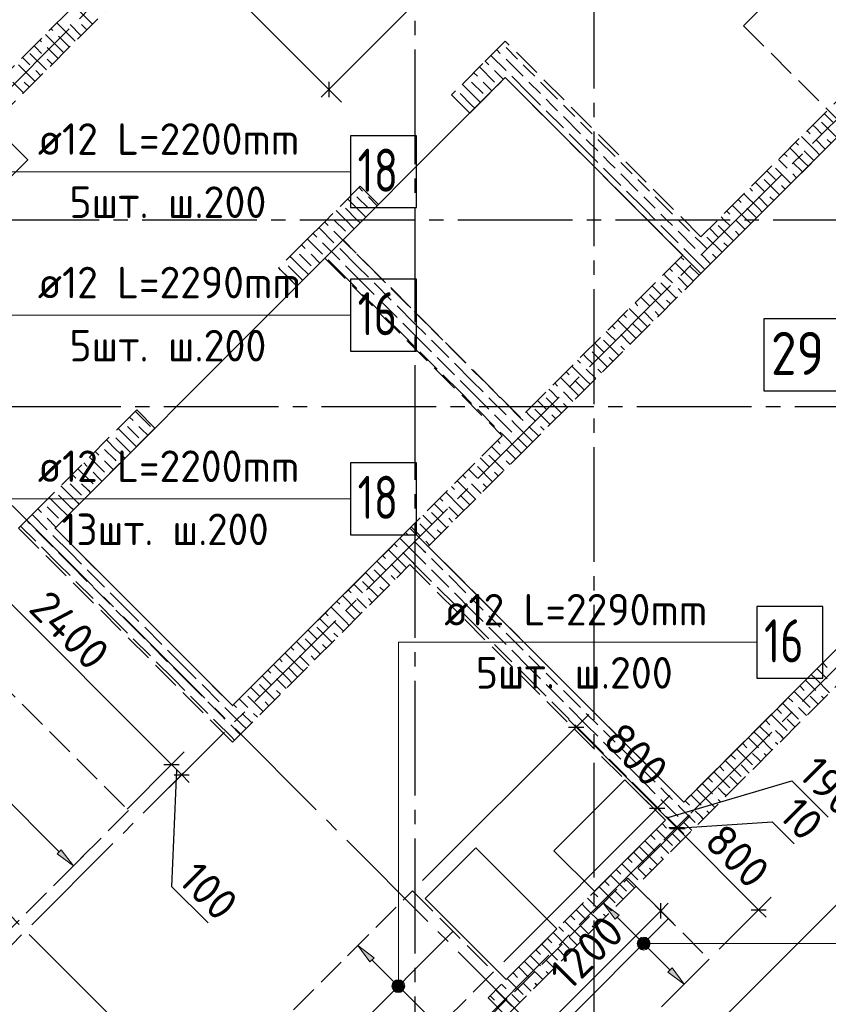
# Model space of a CAD drawing. Header units: millimetres. Extents: x 40580 to 1930067, y -240640 to 81020.
# Tile 259 of 656: x 778219 to 783858, y -219923 to -213061. Entities that reach past the tile are written whole.
import ezdxf

# ---------------------------------------------------------------- set-up
doc = ezdxf.new("R2010")
doc.units = ezdxf.units.MM
for name, pattern in [('______2', [270, 200, -70]), ('______5', [1100, 800, -100, 100, -100]), ('CENTER', [2, 1.25, -0.25, 0.25, -0.25])]:
    doc.linetypes.add(name, pattern=pattern)
for name, color, linetype, lineweight in [('Standard', 7, 'Continuous', 25), ('ДОП Верх по У', 7, 'Continuous', 25), ('ЖБ Перекрытие верхний уровень', 7, 'Continuous', 35), ('ОСИ', 7, 'CENTER', 15), ('Позиционная метка номер позиции', 7, 'Continuous', 13), ('Примечания', 7, 'Continuous', 13)]:
    doc.layers.add(name, color=color, linetype=linetype, lineweight=lineweight)
doc.layers.add('ЖБ Стена верхний уровень', color=7, linetype='______2', true_color=0x656565)
doc.styles.add('ISOCPEUR', font='isocpeur.ttf')

msp = doc.modelspace()

# ---------------------------------------------------------------- hatches: boundary and pattern name
at = {"layer": 'ДОП Верх по У', "linetype": 'Continuous', "lineweight": 13, "transparency": 33554687}
for points in [[(778479.7, -218874), (778592.8, -218958.8), (778508, -218845.7)], [(782533.7, -219490.8), (782560.2, -219464.3), (782543.2, -219473.8)], [(782560.2, -219464.3), (782533.7, -219490.8), (782533.7, -219509.9)], [(782560.2, -219464.3), (782533.7, -219509.9), (782579.3, -219464.3)], [(782579.3, -219464.3), (782533.7, -219509.9), (782543.2, -219526.9)], [(782579.3, -219464.3), (782543.2, -219526.9), (782596.2, -219473.8)], [(782596.2, -219473.8), (782543.2, -219526.9), (782560.2, -219536.4)], [(782596.2, -219473.8), (782560.2, -219536.4), (782605.8, -219490.8)], [(782605.8, -219490.8), (782560.2, -219536.4), (782579.3, -219536.4)], [(782605.8, -219490.8), (782579.3, -219536.4), (782605.8, -219509.9)], [(782605.8, -219509.9), (782579.3, -219536.4), (782596.2, -219526.9)], [(782739.4, -219698.3), (782852.6, -219783.2), (782767.7, -219670)], [(780823.1, -219787.1), (780849.6, -219760.6), (780832.6, -219770.2)], [(780849.6, -219760.6), (780823.1, -219787.1), (780823.1, -219806.2)], [(780849.6, -219760.6), (780823.1, -219806.2), (780868.7, -219760.6)], [(780868.7, -219760.6), (780823.1, -219806.2), (780832.6, -219823.2)], [(780868.7, -219760.6), (780832.6, -219823.2), (780885.7, -219770.2)], [(780885.7, -219770.2), (780832.6, -219823.2), (780849.6, -219832.7)], [(780885.7, -219770.2), (780849.6, -219832.7), (780895.2, -219787.1)], [(780895.2, -219787.1), (780849.6, -219832.7), (780868.7, -219832.7)], [(780895.2, -219787.1), (780868.7, -219832.7), (780895.2, -219806.2)], [(780895.2, -219806.2), (780868.7, -219832.7), (780885.7, -219823.2)]]:
    msp.add_hatch(color=7, dxfattribs=at).paths.add_polyline_path(points)
for points in [[(782371.7, -219330.6), (782286.9, -219217.5), (782400, -219302.4)], [(780661.2, -219627), (780576.3, -219513.8), (780689.5, -219598.7)]]:
    msp.add_hatch(color=7, dxfattribs=at).paths.add_polyline_path(points, flags=16)
at = {"layer": 'Позиционная метка номер позиции', "linetype": 'Continuous', "lineweight": 13, "transparency": 33554687}
for points in [[(782531, -219477.8), (782547.2, -219539), (782547.2, -219461.6)], [(782547.2, -219461.6), (782569.7, -219545.3), (782569.7, -219455.3)], [(782547.2, -219461.6), (782547.2, -219539), (782569.7, -219545.3)], [(782569.7, -219455.3), (782569.7, -219545.3), (782592.2, -219539)], [(782569.7, -219455.3), (782592.2, -219539), (782592.2, -219461.6)], [(782592.2, -219461.6), (782592.2, -219539), (782608.4, -219522.8)], [(782592.2, -219461.6), (782608.4, -219522.8), (782608.4, -219477.8)], [(782531, -219522.8), (782531, -219477.8), (782524.7, -219500.3)], [(782531, -219477.8), (782531, -219522.8), (782547.2, -219539)], [(782608.4, -219477.8), (782608.4, -219522.8), (782614.7, -219500.3)], [(780814.2, -219796.7), (780904.2, -219796.7), (780897.9, -219774.2)], [(780814.2, -219796.7), (780897.9, -219774.2), (780820.5, -219774.2)], [(780820.5, -219819.2), (780904.2, -219796.7), (780814.2, -219796.7)], [(780820.5, -219774.2), (780897.9, -219774.2), (780881.7, -219758)], [(780820.5, -219774.2), (780881.7, -219758), (780836.7, -219758)], [(780820.5, -219819.2), (780897.9, -219819.2), (780904.2, -219796.7)], [(780836.7, -219758), (780881.7, -219758), (780859.2, -219751.7)], [(780836.7, -219835.4), (780897.9, -219819.2), (780820.5, -219819.2)], [(780836.7, -219835.4), (780881.7, -219835.4), (780897.9, -219819.2)], [(780881.7, -219835.4), (780836.7, -219835.4), (780859.2, -219841.7)]]:
    msp.add_hatch(color=7, dxfattribs=at).paths.add_polyline_path(points)

# ---------------------------------------------------------------- linework, layer by layer
at = {"layer": 'Standard', "color": 7, "linetype": 'Continuous', "lineweight": 13, "transparency": 33554687}
for p, q in [((783555.3, -210366.4), (780374.4, -213547.3)), ((780374.4, -213547.3), (780321.4, -213600.3))]:
    msp.add_line(p, q, dxfattribs=at)
at = {"layer": 'Standard', "color": 251, "linetype": 'Continuous', "lineweight": -3, "true_color": 0x656565, "transparency": 33554687}
for p, q in [((780374.4, -213547.3), (779831.2, -213004.1)), ((780374.4, -213547.3), (780462.8, -213635.7)), ((782098.9, -217991.3), (782187.2, -217902.9)), ((782098.9, -217991.3), (781028.6, -219061.5)), ((782098.9, -217991.3), (782010.5, -218079.7)), ((779277.6, -218252.9), (779365.9, -218164.5)), ((779277.6, -218252.9), (778967.4, -218563)), ((779277.6, -218252.9), (779189.2, -218341.3)), ((779348.3, -218323.6), (779436.6, -218235.2)), ((779348.3, -218323.6), (779259.9, -218412)), ((779348.3, -218323.6), (779348.3, -218323.6)), ((782664.5, -218557), (782752.9, -218468.6)), ((782664.5, -218557), (781594.3, -219627.2)), ((782664.5, -218557), (782576.2, -218645.4)), ((782798.9, -218691.3), (782887.3, -218602.9)), ((782806, -218698.4), (782894.4, -218610)), ((782806, -218698.4), (782531.2, -218973.1)), ((782798.9, -218691.3), (782710.5, -218779.7)), ((782806, -218698.4), (782717.6, -218786.8)), ((782798.9, -218691.3), (782798.9, -218691.3)), ((782688.7, -219272.1), (782600.3, -219183.7)), ((783371.7, -219264.1), (783460, -219175.7)), ((782688.7, -219272.1), (782777.1, -219360.4)), ((782688.7, -219272.1), (782688.7, -219272.1)), ((783371.7, -219264.1), (783096.9, -219538.8)), ((783371.7, -219264.1), (783283.3, -219352.5))]:
    msp.add_line(p, q, dxfattribs=at)
at = {"layer": 'Standard', "color": 7, "linetype": 'Continuous', "lineweight": 25, "transparency": 33554687}
for p, q in [((780374.4, -213494.3), (780374.4, -213600.3)), ((782045.8, -217991.3), (782151.9, -217991.3)), ((779224.5, -218252.9), (779330.6, -218252.9)), ((779295.2, -218323.6), (779401.3, -218323.6)), ((782611.5, -218557), (782717.6, -218557)), ((782745.9, -218691.3), (782851.9, -218691.3)), ((782752.9, -218698.4), (782859, -218698.4)), ((782688.7, -219325.1), (782688.7, -219219)), ((783318.6, -219264.1), (783424.7, -219264.1))]:
    msp.add_line(p, q, dxfattribs=at)
at = {"layer": 'Standard', "color": 7, "linetype": 'Continuous', "lineweight": -3, "transparency": 33554687}
for p, q in [((782431.2, -220711.6), (788130.4, -215012.3)), ((777580.5, -216555.8), (779277.6, -218252.9)), ((782098.9, -217991.3), (782045.8, -217938.3)), ((782098.9, -217991.3), (782664.5, -218557)), ((779312.9, -218288.2), (779277.5, -219101.4)), ((779277.6, -218252.9), (779348.3, -218323.6)), ((779348.3, -218323.6), (779401.3, -218376.6)), ((782731.7, -218624.2), (783602.4, -218365)), ((783602.4, -218365), (783856.8, -218619.4)), ((782664.5, -218557), (782798.9, -218691.3)), ((782798.9, -218691.3), (782806, -218698.4)), ((782802.4, -218694.9), (783465.4, -218650.8)), ((782806, -218698.4), (783371.7, -219264.1)), ((783465.4, -218650.8), (783620.3, -218805.7)), ((779277.5, -219101.4), (779531.9, -219355.8)), ((782688.7, -219272.1), (782741.8, -219219)), ((781840.2, -220120.6), (782688.7, -219272.1)), ((783371.7, -219264.1), (783424.7, -219317.1))]:
    msp.add_line(p, q, dxfattribs=at)
at = {"layer": 'ДОП Верх по У', "color": 7, "linetype": 'Continuous', "lineweight": 13, "transparency": 33554687}
for p, q in [((778325, -214120.1), (780411, -214120.1)), ((778325, -215120.1), (780411, -215120.1)), ((778325, -216400.3), (780411, -216400.3)), ((781159.2, -217400.3), (783245.2, -217400.3))]:
    msp.add_line(p, q, dxfattribs=at)
at = {"layer": 'ДОП Верх по У', "color": 251, "linetype": 'Continuous', "lineweight": 13, "true_color": 0x494949, "transparency": 33554687}
for p, q in [((777765.5, -218131.5), (778493.8, -218859.8)), ((778508, -218845.7), (778479.7, -218874)), ((778592.8, -218958.8), (778508, -218845.7)), ((778479.7, -218874), (778592.8, -218958.8)), ((778592.8, -218958.8), (778663.5, -218888.1)), ((778592.8, -218958.8), (778522.1, -219029.5)), ((778592.8, -218958.8), (778592.8, -218958.8)), ((782286.9, -219217.5), (782357.6, -219146.8)), ((782286.9, -219217.5), (782216.2, -219288.2)), ((782286.9, -219217.5), (782400, -219302.4)), ((782371.7, -219330.6), (782286.9, -219217.5)), ((782286.9, -219217.5), (782286.9, -219217.5)), ((782400, -219302.4), (782371.7, -219330.6)), ((782385.9, -219316.5), (782548.5, -219479.1)), ((780576.3, -219513.8), (780647, -219443.1)), ((780576.3, -219513.8), (780505.6, -219584.6)), ((780576.3, -219513.8), (780689.5, -219598.7)), ((780661.2, -219627), (780576.3, -219513.8)), ((780576.3, -219513.8), (780576.3, -219513.8)), ((782543.2, -219526.9), (782543.2, -219526.9)), ((782590.9, -219521.6), (782753.6, -219684.2)), ((782596.2, -219473.8), (782596.2, -219473.8)), ((780689.5, -219598.7), (780661.2, -219627)), ((780675.3, -219612.8), (780837.9, -219775.5)), ((782767.7, -219670), (782739.4, -219698.3)), ((782852.6, -219783.2), (782767.7, -219670)), ((782739.4, -219698.3), (782852.6, -219783.2)), ((782852.6, -219783.2), (782923.3, -219712.5)), ((780885.7, -219770.2), (780885.7, -219770.2)), ((782852.6, -219783.2), (782781.8, -219853.9)), ((782852.6, -219783.2), (782852.6, -219783.2)), ((780832.6, -219823.2), (780832.6, -219823.2)), ((780880.4, -219817.9), (781043, -219980.5))]:
    msp.add_line(p, q, dxfattribs=at)
at = {"layer": 'ДОП Верх по У', "color": 7, "linetype": 'Continuous', "lineweight": -3, "transparency": 33554687}
for p, q in [((782739.1, -219330.9), (781192, -220878.1)), ((780034.4, -220621.4), (781236.5, -219419.3))]:
    msp.add_line(p, q, dxfattribs=at)
at = {"layer": 'ДОП Верх по У', "color": 7, "linetype": 'Continuous', "lineweight": 25, "transparency": 33554687}
for points in [[(780525, -214370.1), (780985, -214370.1), (780985, -213870.1), (780525, -213870.1), (780525, -214370.1)], [(780525, -215370.1), (780985, -215370.1), (780985, -214870.1), (780525, -214870.1), (780525, -215370.1)], [(783408, -215646.5), (783928, -215646.5), (783928, -215146.5), (783408, -215146.5), (783408, -215646.5)], [(780525, -216650.3), (780985, -216650.3), (780985, -216150.3), (780525, -216150.3), (780525, -216650.3)], [(783359.2, -217650.3), (783819.2, -217650.3), (783819.2, -217150.3), (783359.2, -217150.3), (783359.2, -217650.3)]]:
    msp.add_lwpolyline(points, dxfattribs=at)
at = {"layer": 'ДОП Верх по У', "color": 251, "linetype": 'Continuous', "lineweight": 13, "true_color": 0x494949, "transparency": 33554687}
for centre in [(782569.7, -219500.3), (780859.2, -219796.7)]:
    msp.add_circle(centre, 37.5, dxfattribs=at)
at = {"layer": 'ЖБ Перекрытие верхний уровень', "transparency": 33554687}
for p, q in [((780940.2, -216604.4), (779702.8, -217841.8)), ((782849.4, -218513.5), (780940.2, -216604.4)), ((782439.3, -218358), (781944.3, -218853)), ((782722.2, -218640.8), (782439.3, -218358)), ((782227.2, -219135.8), (782722.2, -218640.8)), ((781399.9, -218831.7), (781046.3, -219185.3)), ((781965.5, -219397.4), (781399.9, -218831.7)), ((781944.3, -218853), (782227.2, -219135.8)), ((781046.3, -219185.3), (781612, -219751)), ((781612, -219751), (781965.5, -219397.4))]:
    msp.add_line(p, q, dxfattribs=at)
msp.add_lwpolyline([(781604.9, -213464.8), (778465.4, -216604.4), (779702.8, -217841.8), (780940.2, -216604.4), (782849.4, -218513.5), (785709.7, -215653.3), (783927.8, -213871.4), (782969.6, -214829.5), (781604.9, -213464.8)], dxfattribs=at)
at = {"layer": 'ЖБ Перекрытие верхний уровень', "transparency": 33554687, "extrusion": (0, 0, -1)}
msp.add_lwpolyline([(-776711.8, -215105.3), (-777136, -215529.6), (-777800.7, -214864.9), (-777623.9, -214688.1), (-778274.5, -214037.6), (-778027, -213790.1), (-776711.8, -215105.3)], dxfattribs=at)
at = {"layer": 'ЖБ Стена верхний уровень', "color": 251, "linetype": '______2', "lineweight": -3, "true_color": 0x656565, "transparency": 33554687}
for p, q in [((782764.6, -208797.9), (776584.5, -214978)), ((776711.8, -215105.3), (782891.9, -208925.2)), ((785755.6, -211789), (782969.6, -214575)), ((783096.9, -214702.2), (785882.9, -211916.2)), ((781604.9, -213210.2), (781449.4, -213365.8)), ((782969.6, -214575), (781604.9, -213210.2)), ((781449.4, -213365.8), (781230.2, -213585)), ((781357.4, -213712.3), (781604.9, -213464.8)), ((781604.9, -213464.8), (782842.4, -214702.2)), ((781357.4, -213712.3), (781230.2, -213585)), ((787664.8, -213698.1), (782849.4, -218513.5)), ((781612, -220005.5), (787792.1, -213825.4)), ((780593.8, -214221.4), (780346.3, -214468.9)), ((780593.8, -214221.4), (780721, -214348.7)), ((780473.6, -214596.2), (780721, -214348.7)), ((780346.3, -214468.9), (780219, -214596.2)), ((780219, -214596.2), (780024.5, -214790.6)), ((781711, -215833.6), (780473.6, -214596.2)), ((780151.8, -214917.9), (780346.3, -214723.4)), ((780346.3, -214723.4), (781583.7, -215960.9)), ((782842.4, -214702.2), (781711, -215833.6)), ((782969.6, -214829.5), (783096.9, -214702.2)), ((780151.8, -214917.9), (780024.5, -214790.6)), ((781711, -216088.2), (782969.6, -214829.5)), ((779034.6, -215780.6), (778338.1, -216477.1)), ((779034.6, -215780.6), (779161.9, -215907.9)), ((778465.4, -216604.4), (779161.9, -215907.9)), ((781583.7, -215960.9), (779702.8, -217841.8)), ((781067.5, -216731.6), (781711, -216088.2)), ((778338.1, -216477.1), (778210.8, -216604.4)), ((778210.8, -216604.4), (779575.5, -217969.1)), ((779702.8, -217841.8), (778465.4, -216604.4)), ((782849.4, -218513.5), (781067.5, -216731.6)), ((779702.8, -218096.3), (780940.2, -216858.9)), ((780940.2, -216858.9), (782722.2, -218640.8)), ((779575.5, -217969.1), (779702.8, -218096.3)), ((782722.2, -218640.8), (781484.7, -219878.3)), ((781484.7, -219878.3), (781612, -220005.5))]:
    msp.add_line(p, q, dxfattribs=at)
at = {"layer": 'ЖБ Стена верхний уровень', "color": 9, "linetype": 'Continuous', "lineweight": -3, "true_color": 0xc7c7c7, "transparency": 33554687}
for p, q in [((778610.2, -212975.5), (778725.9, -213091.2)), ((778438.6, -213123.9), (778450.2, -213135.5)), ((778570.2, -213175.5), (778478.6, -213083.9)), ((778570.2, -213095.5), (778645.9, -213171.2)), ((778650.2, -213095.5), (778685.9, -213131.2)), ((778358.6, -213203.9), (778370.2, -213215.5)), ((778490.2, -213255.5), (778398.6, -213163.9)), ((778490.2, -213175.5), (778565.9, -213251.2)), ((778570.2, -213175.5), (778605.9, -213211.2)), ((778330.2, -213255.5), (778318.6, -213243.9)), ((778370.2, -213295.5), (778330.2, -213255.5)), ((778410.2, -213255.5), (778485.9, -213331.2)), ((778490.2, -213255.5), (778525.9, -213291.2)), ((781570.2, -213295.5), (781545, -213270.2)), ((781610.2, -213255.5), (781690.2, -213335.5)), ((778238.6, -213323.9), (778290.2, -213375.5)), ((778290.2, -213295.5), (778405.9, -213411.2)), ((778410.2, -213335.5), (778445.9, -213371.2)), ((781465, -213350.2), (781490.2, -213375.5)), ((781505, -213310.2), (781610.2, -213415.5)), ((781610.2, -213335.5), (781730.2, -213455.5)), ((778210.2, -213375.5), (778325.9, -213491.2)), ((778330.2, -213415.5), (778365.9, -213451.2)), ((781425, -213390.2), (781530.2, -213495.5)), ((781530.2, -213415.5), (781535.1, -213420.3)), ((781535.1, -213420.3), (781592.2, -213477.5)), ((781770.2, -213415.5), (781730.2, -213375.5)), ((781810.2, -213455.5), (781770.2, -213415.5)), ((781410.2, -213455.5), (781385, -213430.2)), ((781770.2, -213575.5), (781650.2, -213455.5)), ((778170.2, -213495.5), (778245.9, -213571.2)), ((778250.2, -213495.5), (778285.9, -213531.2)), ((781370.2, -213575.5), (781305, -213510.2)), ((781370.2, -213495.5), (781450.2, -213575.5)), ((781450.2, -213495.5), (781512.2, -213557.5)), ((781770.2, -213495.5), (781850.2, -213575.5)), ((781850.2, -213495.5), (781970.2, -213615.5)), ((781290.2, -213575.5), (781370.2, -213655.5)), ((781370.2, -213575.5), (781432.2, -213637.5)), ((781770.2, -213575.5), (781850.2, -213655.5)), ((781930.2, -213655.5), (781890.2, -213615.5)), ((781370.2, -213655.5), (781392.2, -213677.5)), ((781890.2, -213695.5), (782010.2, -213815.5)), ((781970.2, -213695.5), (781930.2, -213655.5)), ((782010.2, -213655.5), (782090.2, -213735.5)), ((782010.2, -213735.5), (782130.2, -213855.5)), ((783829.7, -213714.9), (783890.2, -213775.5)), ((782170.2, -213815.5), (782130.2, -213775.5)), ((782210.2, -213855.5), (782170.2, -213815.5)), ((783709.7, -213834.9), (783730.2, -213855.5)), ((783770.2, -213815.5), (783749.7, -213794.9)), ((783810.2, -213855.5), (783770.2, -213815.5)), ((783810.2, -213775.5), (783916.9, -213882.2)), ((782170.2, -213975.5), (782050.2, -213855.5)), ((782170.2, -213895.5), (782250.2, -213975.5)), ((782250.2, -213895.5), (782370.2, -214015.5)), ((783770.2, -213975.5), (783669.7, -213874.9)), ((783770.2, -213895.5), (783836.9, -213962.2)), ((783850.2, -213895.5), (783876.9, -213922.2)), ((783690.2, -214055.5), (783589.7, -213954.9)), ((783629.7, -213914.9), (783650.2, -213935.5)), ((782170.2, -213975.5), (782250.2, -214055.5)), ((782330.2, -214055.5), (782290.2, -214015.5)), ((783530.2, -214055.5), (783509.7, -214034.9)), ((783549.7, -213994.9), (783570.2, -214015.5)), ((783690.2, -213975.5), (783756.9, -214042.2)), ((783770.2, -213975.5), (783796.9, -214002.2)), ((782290.2, -214095.5), (782410.2, -214215.5)), ((782370.2, -214095.5), (782330.2, -214055.5)), ((782410.2, -214055.5), (782490.2, -214135.5)), ((783490.2, -214095.5), (783596.9, -214202.2)), ((783570.2, -214095.5), (783530.2, -214055.5)), ((783610.2, -214055.5), (783676.9, -214122.2)), ((783690.2, -214055.5), (783716.9, -214082.2)), ((782410.2, -214135.5), (782530.2, -214255.5)), ((782570.2, -214215.5), (782530.2, -214175.5)), ((783410.2, -214175.5), (783516.9, -214282.2)), ((783429.7, -214114.9), (783490.2, -214175.5)), ((783610.2, -214135.5), (783636.9, -214162.2)), ((780610.2, -214255.5), (780585, -214230.2)), ((782610.2, -214255.5), (782570.2, -214215.5)), ((783309.7, -214234.9), (783330.2, -214255.5)), ((783370.2, -214215.5), (783349.7, -214194.9)), ((783410.2, -214255.5), (783370.2, -214215.5)), ((783530.2, -214215.5), (783556.9, -214242.2)), ((780570.2, -214375.5), (780505, -214310.2)), ((780570.2, -214295.5), (780650.2, -214375.5)), ((782570.2, -214375.5), (782450.2, -214255.5)), ((782570.2, -214295.5), (782650.2, -214375.5)), ((782650.2, -214295.5), (782770.2, -214415.5)), ((783229.7, -214314.9), (783250.2, -214335.5)), ((783370.2, -214375.5), (783269.7, -214274.9)), ((783370.2, -214295.5), (783436.9, -214362.2)), ((783450.2, -214295.5), (783476.9, -214322.2)), ((780490.2, -214375.5), (780570.2, -214455.5)), ((782570.2, -214375.5), (782650.2, -214455.5)), ((783290.2, -214455.5), (783189.7, -214354.9)), ((783290.2, -214375.5), (783356.9, -214442.2)), ((783370.2, -214375.5), (783396.9, -214402.2)), ((780490.2, -214455.5), (780425, -214390.2)), ((782730.2, -214455.5), (782690.2, -214415.5)), ((783130.2, -214455.5), (783109.7, -214434.9)), ((783149.7, -214394.9), (783170.2, -214415.5)), ((780304.9, -214510.2), (780410.2, -214615.5)), ((780370.2, -214495.5), (780345, -214470.2)), ((780410.2, -214455.5), (780490.2, -214535.5)), ((782690.2, -214495.5), (782810.2, -214615.5)), ((782770.2, -214495.5), (782730.2, -214455.5)), ((782810.2, -214455.5), (782890.2, -214535.5)), ((783029.7, -214514.9), (783090.2, -214575.5)), ((783090.2, -214495.5), (783196.9, -214602.2)), ((783170.2, -214495.5), (783130.2, -214455.5)), ((783210.2, -214455.5), (783276.9, -214522.2)), ((783290.2, -214455.5), (783316.9, -214482.2)), ((780225, -214590.2), (780330.2, -214695.5)), ((780265, -214550.2), (780290.2, -214575.5)), ((780410.2, -214535.5), (780530.2, -214655.5)), ((782810.2, -214535.5), (782930.2, -214655.5)), ((782970.2, -214615.5), (782930.2, -214575.5)), ((783010.2, -214575.5), (783116.9, -214682.2)), ((783210.2, -214535.5), (783236.9, -214562.2)), ((780330.2, -214615.5), (780450.2, -214735.5)), ((780570.2, -214775.5), (780450.2, -214655.5)), ((782970.2, -214775.5), (782850.2, -214655.5)), ((783010.2, -214655.5), (782970.2, -214615.5)), ((783130.2, -214615.5), (783156.9, -214642.2)), ((780170.2, -214695.5), (780250.2, -214775.5)), ((780250.2, -214695.5), (780312.2, -214757.5)), ((780570.2, -214695.5), (780650.2, -214775.5)), ((782829.7, -214714.9), (782850.2, -214735.5)), ((782970.2, -214695.5), (783036.9, -214762.2)), ((783050.2, -214695.5), (783076.9, -214722.2)), ((780090.2, -214775.5), (780170.2, -214855.5)), ((780170.2, -214775.5), (780232.2, -214837.5)), ((780490.2, -214855.5), (780370.2, -214735.5)), ((780490.2, -214775.5), (780570.2, -214855.5)), ((780570.2, -214775.5), (780650.2, -214855.5)), ((782749.7, -214794.9), (782770.2, -214815.5)), ((782890.2, -214855.5), (782789.7, -214754.9)), ((782890.2, -214775.5), (782956.9, -214842.2)), ((782970.2, -214775.5), (782996.9, -214802.2)), ((780090.2, -214855.5), (780152.2, -214917.5)), ((780170.2, -214855.5), (780192.2, -214877.5)), ((780490.2, -214855.5), (780570.2, -214935.5)), ((780570.2, -214855.5), (780690.2, -214975.5)), ((780730.2, -214855.5), (780690.2, -214815.5)), ((780770.2, -214895.5), (780730.2, -214855.5)), ((782730.2, -214855.5), (782709.7, -214834.9)), ((782770.2, -214895.5), (782730.2, -214855.5)), ((782810.2, -214855.5), (782876.9, -214922.2)), ((782890.2, -214855.5), (782916.9, -214882.2)), ((780690.2, -214895.5), (780810.2, -215015.5)), ((782629.7, -214914.9), (782690.2, -214975.5)), ((782690.2, -214895.5), (782796.9, -215002.2)), ((780610.2, -214975.5), (780730.2, -215095.5)), ((780810.2, -214935.5), (780930.2, -215055.5)), ((782570.2, -215015.5), (782549.7, -214994.9)), ((782610.2, -214975.5), (782716.9, -215082.2)), ((782810.2, -214935.5), (782836.9, -214962.2)), ((780730.2, -215015.5), (780850.2, -215135.5)), ((780970.2, -215175.5), (780850.2, -215055.5)), ((782509.7, -215034.9), (782530.2, -215055.5)), ((782610.2, -215055.5), (782570.2, -215015.5)), ((782730.2, -215015.5), (782756.9, -215042.2)), ((780890.2, -215255.5), (780770.2, -215135.5)), ((780970.2, -215095.5), (781050.2, -215175.5)), ((782429.7, -215114.9), (782450.2, -215135.5)), ((782570.2, -215175.5), (782469.7, -215074.9)), ((782570.2, -215095.5), (782636.9, -215162.2)), ((782650.2, -215095.5), (782676.9, -215122.2)), ((780890.2, -215175.5), (780970.2, -215255.5)), ((780970.2, -215175.5), (781050.2, -215255.5)), ((782349.7, -215194.9), (782370.2, -215215.5)), ((782490.2, -215255.5), (782389.7, -215154.9)), ((782490.2, -215175.5), (782556.9, -215242.2)), ((782570.2, -215175.5), (782596.9, -215202.2)), ((780890.2, -215255.5), (780970.2, -215335.5)), ((780970.2, -215255.5), (781090.2, -215375.5)), ((781130.2, -215255.5), (781090.2, -215215.5)), ((781170.2, -215295.5), (781130.2, -215255.5)), ((782330.2, -215255.5), (782309.7, -215234.9)), ((782370.2, -215295.5), (782330.2, -215255.5)), ((782410.2, -215255.5), (782476.9, -215322.2)), ((782490.2, -215255.5), (782516.9, -215282.2)), ((781090.2, -215295.5), (781210.2, -215415.5)), ((781210.2, -215335.5), (781330.2, -215455.5)), ((782229.7, -215314.9), (782290.2, -215375.5)), ((782290.2, -215295.5), (782396.9, -215402.2)), ((782410.2, -215335.5), (782436.9, -215362.2)), ((781010.2, -215375.5), (781130.2, -215495.5)), ((781130.2, -215415.5), (781250.2, -215535.5)), ((782170.2, -215415.5), (782149.7, -215394.9)), ((782210.2, -215455.5), (782170.2, -215415.5)), ((782210.2, -215375.5), (782316.9, -215482.2)), ((782330.2, -215415.5), (782356.9, -215442.2)), ((781370.2, -215575.5), (781250.2, -215455.5)), ((782170.2, -215575.5), (782069.7, -215474.9)), ((782109.7, -215434.9), (782130.2, -215455.5)), ((781290.2, -215655.5), (781170.2, -215535.5)), ((781370.2, -215495.5), (781450.2, -215575.5)), ((782029.7, -215514.9), (782050.2, -215535.5)), ((782170.2, -215495.5), (782236.9, -215562.2)), ((782250.2, -215495.5), (782276.9, -215522.2)), ((781290.2, -215575.5), (781370.2, -215655.5)), ((781370.2, -215575.5), (781450.2, -215655.5)), ((781530.2, -215655.5), (781490.2, -215615.5)), ((781949.7, -215594.9), (781970.2, -215615.5)), ((782090.2, -215655.5), (781989.7, -215554.9)), ((782090.2, -215575.5), (782156.9, -215642.2)), ((782170.2, -215575.5), (782196.9, -215602.2)), ((781290.2, -215655.5), (781370.2, -215735.5)), ((781370.2, -215655.5), (781490.2, -215775.5)), ((781570.2, -215695.5), (781530.2, -215655.5)), ((781930.2, -215655.5), (781909.7, -215634.9)), ((781970.2, -215695.5), (781930.2, -215655.5)), ((782010.2, -215655.5), (782076.9, -215722.2)), ((782090.2, -215655.5), (782116.9, -215682.2)), ((781490.2, -215695.5), (781610.2, -215815.5)), ((781610.2, -215735.5), (781709.7, -215834.9)), ((781829.7, -215714.9), (781890.2, -215775.5)), ((781890.2, -215695.5), (781996.9, -215802.2)), ((782010.2, -215735.5), (782036.9, -215762.2)), ((781410.2, -215775.5), (781530.2, -215895.5)), ((781530.2, -215815.5), (781629.7, -215914.9)), ((781770.2, -215815.5), (781749.7, -215794.9)), ((781810.2, -215855.5), (781770.2, -215815.5)), ((781810.2, -215775.5), (781916.9, -215882.2)), ((781930.2, -215815.5), (781956.9, -215842.2)), ((779010.2, -215855.5), (778985, -215830.2)), ((781669.7, -215874.9), (781650.2, -215855.5)), ((781770.2, -215975.5), (781669.7, -215874.9)), ((781709.7, -215834.9), (781730.2, -215855.5)), ((781770.2, -215895.5), (781836.9, -215962.2)), ((781850.2, -215895.5), (781876.9, -215922.2)), ((778970.2, -215975.5), (778905, -215910.2)), ((781589.7, -215954.9), (781570.2, -215935.5)), ((781690.2, -216055.5), (781589.7, -215954.9)), ((781629.7, -215914.9), (781650.2, -215935.5)), ((778890.2, -216055.5), (778825, -215990.2)), ((781549.7, -215994.9), (781570.2, -216015.5)), ((781690.2, -215975.5), (781756.9, -216042.2)), ((781770.2, -215975.5), (781796.9, -216002.2)), ((778770.2, -216095.5), (778745, -216070.2)), ((778970.2, -216055.5), (778992.2, -216077.5)), ((781490.2, -216095.5), (781596.9, -216202.2)), ((781530.2, -216055.5), (781509.7, -216034.9)), ((781570.2, -216095.5), (781530.2, -216055.5)), ((781610.2, -216055.5), (781676.9, -216122.2)), ((781690.2, -216055.5), (781716.9, -216082.2)), ((778665, -216150.2), (778690.2, -216175.5)), ((781429.7, -216114.9), (781490.2, -216175.5)), ((781610.2, -216135.5), (781636.9, -216162.2)), ((778610.2, -216255.5), (778585, -216230.2)), ((778625, -216190.2), (778730.2, -216295.5)), ((781309.7, -216234.9), (781330.2, -216255.5)), ((781370.2, -216215.5), (781349.7, -216194.9)), ((781410.2, -216255.5), (781370.2, -216215.5)), ((781410.2, -216175.5), (781516.9, -216282.2)), ((781530.2, -216215.5), (781556.9, -216242.2)), ((778570.2, -216295.5), (778650.2, -216375.5)), ((781370.2, -216375.5), (781269.7, -216274.9)), ((781370.2, -216295.5), (781436.9, -216362.2)), ((781450.2, -216295.5), (781476.9, -216322.2)), ((778490.2, -216375.5), (778570.2, -216455.5)), ((778570.2, -216375.5), (778505, -216310.2)), ((781290.2, -216455.5), (781189.7, -216354.9)), ((781229.7, -216314.9), (781250.2, -216335.5)), ((781290.2, -216375.5), (781356.9, -216442.2)), ((781370.2, -216375.5), (781396.9, -216402.2)), ((778490.2, -216455.5), (778425, -216390.2)), ((781130.2, -216455.5), (781109.7, -216434.9)), ((781149.7, -216394.9), (781170.2, -216415.5)), ((778304.9, -216510.2), (778410.2, -216615.5)), ((778370.2, -216495.5), (778345, -216470.2)), ((778410.2, -216455.5), (778490.2, -216535.5)), ((781090.2, -216495.5), (781196.9, -216602.2)), ((781170.2, -216495.5), (781130.2, -216455.5)), ((781210.2, -216455.5), (781276.9, -216522.2)), ((781290.2, -216455.5), (781316.9, -216482.2)), ((778265, -216550.2), (778290.2, -216575.5)), ((781010.2, -216575.5), (781116.9, -216682.2)), ((781029.7, -216514.9), (781090.2, -216575.5)), ((781210.2, -216535.5), (781236.9, -216562.2)), ((778224.9, -216590.2), (778330.2, -216695.5)), ((778330.2, -216615.5), (778450.2, -216735.5)), ((780909.7, -216634.9), (780930.2, -216655.5)), ((780970.2, -216615.5), (780949.7, -216594.9)), ((781010.2, -216655.5), (780970.2, -216615.5)), ((781130.2, -216615.5), (781156.9, -216642.2)), ((778570.2, -216775.5), (778450.2, -216655.5)), ((780829.7, -216714.9), (780850.2, -216735.5)), ((780970.2, -216775.5), (780869.7, -216674.9)), ((780970.2, -216695.5), (781036.9, -216762.2)), ((781050.2, -216695.5), (781076.9, -216722.2)), ((778490.2, -216855.5), (778370.2, -216735.5)), ((778490.2, -216775.5), (778570.2, -216855.5)), ((778570.2, -216775.5), (778650.2, -216855.5)), ((780890.2, -216855.5), (780789.7, -216754.9)), ((780890.2, -216775.5), (780956.9, -216842.2)), ((780970.2, -216775.5), (780996.9, -216802.2)), ((781037, -216762.2), (781050.2, -216775.5)), ((778490.2, -216855.5), (778570.2, -216935.5)), ((778570.2, -216855.5), (778690.2, -216975.5)), ((780730.2, -216855.5), (780709.7, -216834.9)), ((780770.2, -216895.5), (780730.2, -216855.5)), ((780749.7, -216794.9), (780770.2, -216815.5)), ((780810.2, -216855.5), (780876.9, -216922.2)), ((780890.2, -216855.5), (780916.9, -216882.2)), ((780956.9, -216842.2), (780970.2, -216855.5)), ((780970.2, -216855.5), (781090.2, -216975.5)), ((780997, -216802.2), (781050.2, -216855.5)), ((781130.2, -216855.5), (781090.2, -216815.5)), ((781170.2, -216895.5), (781130.2, -216855.5)), ((778690.2, -216895.5), (778810.2, -217015.5)), ((780629.7, -216914.9), (780690.2, -216975.5)), ((780690.2, -216895.5), (780796.9, -217002.2)), ((781090.2, -216895.5), (781210.2, -217015.5)), ((778610.2, -216975.5), (778730.2, -217095.5)), ((780610.2, -216975.5), (780716.9, -217082.2)), ((780810.2, -216935.5), (780836.9, -216962.2)), ((781210.2, -216935.5), (781330.2, -217055.5)), ((778730.2, -217015.5), (778850.2, -217135.5)), ((778970.2, -217175.5), (778850.2, -217055.5)), ((780509.7, -217034.9), (780530.2, -217055.5)), ((780570.2, -217015.5), (780549.7, -216994.9)), ((780610.2, -217055.5), (780570.2, -217015.5)), ((780730.2, -217015.5), (780756.9, -217042.2)), ((781130.2, -217015.5), (781250.2, -217135.5)), ((781370.2, -217175.5), (781250.2, -217055.5)), ((780429.7, -217114.9), (780450.2, -217135.5)), ((780570.2, -217175.5), (780469.7, -217074.9)), ((780570.2, -217095.5), (780636.9, -217162.2)), ((780650.2, -217095.5), (780676.9, -217122.2)), ((781370.2, -217095.5), (781450.2, -217175.5)), ((778890.2, -217255.5), (778770.2, -217135.5)), ((778890.2, -217175.5), (778970.2, -217255.5)), ((778970.2, -217175.5), (779050.2, -217255.5)), ((780349.7, -217194.9), (780370.2, -217215.5)), ((780490.2, -217255.5), (780389.7, -217154.9)), ((780490.2, -217175.5), (780556.9, -217242.2)), ((780570.2, -217175.5), (780596.9, -217202.2)), ((781290.2, -217175.5), (781370.2, -217255.5)), ((781370.2, -217175.5), (781450.2, -217255.5)), ((778890.2, -217255.5), (778970.2, -217335.5)), ((778970.2, -217255.5), (779090.2, -217375.5)), ((780330.2, -217255.5), (780309.7, -217234.9)), ((780370.2, -217295.5), (780330.2, -217255.5)), ((780410.2, -217255.5), (780476.9, -217322.2)), ((780490.2, -217255.5), (780516.9, -217282.2)), ((781370.2, -217255.5), (781490.2, -217375.5)), ((781530.2, -217255.5), (781490.2, -217215.5)), ((781570.2, -217295.5), (781530.2, -217255.5)), ((779090.2, -217295.5), (779210.2, -217415.5)), ((780229.7, -217314.9), (780290.2, -217375.5)), ((780290.2, -217295.5), (780396.9, -217402.2)), ((780410.2, -217335.5), (780436.9, -217362.2)), ((781490.2, -217295.5), (781610.2, -217415.5)), ((781610.2, -217335.5), (781730.2, -217455.5)), ((779010.2, -217375.5), (779130.2, -217495.5)), ((780170.2, -217415.5), (780149.7, -217394.9)), ((780210.2, -217375.5), (780316.9, -217482.2)), ((779130.2, -217415.5), (779250.2, -217535.5)), ((779370.2, -217575.5), (779250.2, -217455.5)), ((780109.7, -217434.9), (780130.2, -217455.5)), ((780210.2, -217455.5), (780170.2, -217415.5)), ((780330.2, -217415.5), (780356.9, -217442.2)), ((781530.2, -217415.5), (781650.2, -217535.5)), ((781770.2, -217575.5), (781650.2, -217455.5)), ((779290.2, -217655.5), (779170.2, -217535.5)), ((780029.7, -217514.9), (780050.2, -217535.5)), ((780170.2, -217575.5), (780069.7, -217474.9)), ((780170.2, -217495.5), (780236.9, -217562.2)), ((780250.2, -217495.5), (780276.9, -217522.2)), ((781770.2, -217495.5), (781850.2, -217575.5)), ((779290.2, -217575.5), (779370.2, -217655.5)), ((779370.2, -217575.5), (779450.2, -217655.5)), ((779949.7, -217594.9), (779970.2, -217615.5)), ((780090.2, -217655.5), (779989.7, -217554.9)), ((780090.2, -217575.5), (780156.9, -217642.2)), ((780170.2, -217575.5), (780196.9, -217602.2)), ((781690.2, -217575.5), (781770.2, -217655.5)), ((781770.2, -217575.5), (781850.2, -217655.5)), ((783778.9, -217584.1), (783850.2, -217655.5)), ((783818.9, -217544.1), (783850.2, -217575.5)), ((779290.2, -217655.5), (779370.2, -217735.5)), ((779370.2, -217655.5), (779490.2, -217775.5)), ((779930.2, -217655.5), (779909.7, -217634.9)), ((779970.2, -217695.5), (779930.2, -217655.5)), ((780010.2, -217655.5), (780076.9, -217722.2)), ((780090.2, -217655.5), (780116.9, -217682.2)), ((781770.2, -217655.5), (781890.2, -217775.5)), ((781930.2, -217655.5), (781890.2, -217615.5)), ((781970.2, -217695.5), (781930.2, -217655.5)), ((783698.9, -217664.1), (783770.2, -217735.5)), ((783738.9, -217624.1), (783770.2, -217655.5)), ((783770.2, -217655.5), (783866.1, -217751.4)), ((779490.2, -217695.5), (779610.2, -217815.5)), ((779829.7, -217714.9), (779890.2, -217775.5)), ((779890.2, -217695.5), (779996.9, -217802.2)), ((780010.2, -217735.5), (780036.9, -217762.2)), ((781890.2, -217695.5), (782010.2, -217815.5)), ((782010.2, -217735.5), (782130.2, -217855.5)), ((783618.8, -217744.1), (783730.2, -217855.5)), ((783658.9, -217704.1), (783690.2, -217735.5)), ((779410.2, -217775.5), (779530.2, -217895.5)), ((779530.2, -217815.5), (779629.7, -217914.9)), ((779770.2, -217815.5), (779749.7, -217794.9)), ((779810.2, -217855.5), (779770.2, -217815.5)), ((779810.2, -217775.5), (779916.9, -217882.2)), ((779930.2, -217815.5), (779956.9, -217842.2)), ((781930.2, -217815.5), (782050.2, -217935.5)), ((783578.8, -217784.1), (783610.2, -217815.5)), ((783770.2, -217815.5), (783730.2, -217775.5)), ((783786.1, -217831.4), (783770.2, -217815.5)), ((783810.2, -217775.5), (783826.1, -217791.4)), ((779669.7, -217874.9), (779650.2, -217855.5)), ((779770.2, -217975.5), (779669.7, -217874.9)), ((779709.7, -217834.9), (779730.2, -217855.5)), ((782170.2, -217975.5), (782050.2, -217855.5)), ((783498.9, -217864.1), (783530.2, -217895.5)), ((783538.8, -217824.1), (783650.2, -217935.5)), ((783706.1, -217911.4), (783650.2, -217855.5)), ((779589.7, -217954.9), (779570.2, -217935.5)), ((779629.7, -217914.9), (779650.2, -217935.5)), ((779770.2, -217895.5), (779836.9, -217962.2)), ((779850.2, -217895.5), (779876.9, -217922.2)), ((782170.2, -217895.5), (782250.2, -217975.5)), ((783418.9, -217944.1), (783450.2, -217975.5)), ((783458.9, -217904.1), (783570.2, -218015.5)), ((783626.1, -217991.4), (783570.2, -217935.5)), ((779690.2, -218055.5), (779589.7, -217954.9)), ((779690.2, -217975.5), (779756.9, -218042.2)), ((779770.2, -217975.5), (779796.9, -218002.2)), ((782090.2, -217975.5), (782170.2, -218055.5)), ((782170.2, -217975.5), (782250.2, -218055.5)), ((782330.2, -218055.5), (782290.2, -218015.5)), ((783378.9, -217984.1), (783450.2, -218055.5)), ((783530.2, -218055.5), (783490.2, -218015.5)), ((779690.2, -218055.5), (779716.9, -218082.2)), ((782170.2, -218055.5), (782290.2, -218175.5)), ((782370.2, -218095.5), (782330.2, -218055.5)), ((783298.9, -218064.1), (783370.2, -218135.5)), ((783338.9, -218024.1), (783370.2, -218055.5)), ((783370.2, -218055.5), (783466.1, -218151.4)), ((783546.1, -218071.4), (783530.2, -218055.5)), ((782290.2, -218095.5), (782410.2, -218215.5)), ((782410.2, -218135.5), (782530.2, -218255.5)), ((783218.8, -218144.1), (783330.2, -218255.5)), ((783258.9, -218104.1), (783290.2, -218135.5)), ((783490.2, -218095.5), (783506.1, -218111.4)), ((782330.2, -218215.5), (782450.2, -218335.5)), ((783138.8, -218224.1), (783250.2, -218335.5)), ((783178.8, -218184.1), (783210.2, -218215.5)), ((783370.2, -218215.5), (783330.2, -218175.5)), ((783386.1, -218231.4), (783370.2, -218215.5)), ((783410.2, -218175.5), (783426.1, -218191.4)), ((782570.2, -218375.5), (782450.2, -218255.5)), ((782570.2, -218295.5), (782650.2, -218375.5)), ((783098.9, -218264.1), (783130.2, -218295.5)), ((783306.1, -218311.4), (783250.2, -218255.5)), ((783018.9, -218344.1), (783050.2, -218375.5)), ((783058.9, -218304.1), (783170.2, -218415.5)), ((783226.1, -218391.4), (783170.2, -218335.5)), ((782490.2, -218375.5), (782570.2, -218455.5)), ((782570.2, -218375.5), (782650.2, -218455.5)), ((782730.2, -218455.5), (782690.2, -218415.5)), ((782938.9, -218424.1), (782970.2, -218455.5)), ((782978.9, -218384.1), (783050.2, -218455.5)), ((783130.2, -218455.5), (783090.2, -218415.5)), ((782570.2, -218455.5), (782690.2, -218575.5)), ((782690.2, -218495.5), (782778.9, -218584.1)), ((782770.2, -218495.5), (782730.2, -218455.5)), ((782898.9, -218464.1), (782970.2, -218535.5)), ((782970.2, -218455.5), (783066.1, -218551.4)), ((783090.2, -218495.5), (783106.1, -218511.4)), ((783146.1, -218471.4), (783130.2, -218455.5)), ((782810.2, -218535.5), (782818.9, -218544.1)), ((782818.8, -218544.1), (782930.2, -218655.5)), ((782858.9, -218504.1), (782890.2, -218535.5)), ((782730.2, -218615.5), (782738.9, -218624.1)), ((782738.9, -218624.1), (782850.2, -218735.5)), ((782778.8, -218584.1), (782810.2, -218615.5)), ((782970.2, -218615.5), (782930.2, -218575.5)), ((782986.1, -218631.4), (782970.2, -218615.5)), ((783010.2, -218575.5), (783026.1, -218591.4)), ((782658.9, -218704.1), (782770.2, -218815.5)), ((782698.9, -218664.1), (782730.2, -218695.5)), ((782906.1, -218711.4), (782850.2, -218655.5)), ((782618.9, -218744.1), (782650.2, -218775.5)), ((782826.1, -218791.4), (782770.2, -218735.5)), ((782538.9, -218824.1), (782570.2, -218855.5)), ((782578.9, -218784.1), (782650.2, -218855.5)), ((782730.2, -218855.5), (782690.2, -218815.5)), ((782458.9, -218904.1), (782490.2, -218935.5)), ((782498.9, -218864.1), (782570.2, -218935.5)), ((782570.2, -218855.5), (782666.1, -218951.4)), ((782690.2, -218895.5), (782706.1, -218911.4)), ((782746.1, -218871.4), (782730.2, -218855.5)), ((782378.8, -218984.1), (782410.2, -219015.5)), ((782418.9, -218944.1), (782530.2, -219055.5)), ((782570.2, -219015.5), (782530.2, -218975.5)), ((782610.2, -218975.5), (782626.1, -218991.4)), ((782338.9, -219024.1), (782450.2, -219135.5)), ((782586.1, -219031.4), (782570.2, -219015.5)), ((782258.9, -219104.1), (782370.2, -219215.5)), ((782298.9, -219064.1), (782330.2, -219095.5)), ((782506.1, -219111.4), (782450.2, -219055.5)), ((782178.9, -219184.1), (782250.2, -219255.5)), ((782218.9, -219144.1), (782250.2, -219175.5)), ((782426.1, -219191.4), (782370.2, -219135.5)), ((782138.9, -219224.1), (782170.2, -219255.5)), ((782170.2, -219255.5), (782266.1, -219351.4)), ((782330.2, -219255.5), (782290.2, -219215.5)), ((782346.1, -219271.4), (782330.2, -219255.5)), ((782058.9, -219304.1), (782090.2, -219335.5)), ((782098.9, -219264.1), (782170.2, -219335.5)), ((782290.2, -219295.5), (782306.1, -219311.4)), ((781978.8, -219384.1), (782010.2, -219415.5)), ((782018.9, -219344.1), (782130.2, -219455.5)), ((782170.2, -219415.5), (782130.2, -219375.5)), ((782210.2, -219375.5), (782226.1, -219391.4)), ((781898.9, -219464.1), (781930.2, -219495.5)), ((781938.9, -219424.1), (782050.2, -219535.5)), ((782106.1, -219511.4), (782050.2, -219455.5)), ((782186.1, -219431.4), (782170.2, -219415.5)), ((781858.9, -219504.1), (781970.2, -219615.5)), ((781778.9, -219584.1), (781850.2, -219655.5)), ((781818.9, -219544.1), (781850.2, -219575.5)), ((782026.1, -219591.4), (781970.2, -219535.5)), ((781698.9, -219664.1), (781770.2, -219735.5)), ((781738.9, -219624.1), (781770.2, -219655.5)), ((781770.2, -219655.5), (781866.1, -219751.4)), ((781930.2, -219655.5), (781890.2, -219615.5)), ((781946.1, -219671.4), (781930.2, -219655.5)), ((781658.9, -219704.1), (781690.2, -219735.5)), ((781890.2, -219695.5), (781906.1, -219711.4)), ((781578.8, -219784.1), (781610.2, -219815.5)), ((781618.9, -219744.1), (781730.2, -219855.5)), ((781770.2, -219815.5), (781730.2, -219775.5)), ((781810.2, -219775.5), (781826.1, -219791.4)), ((781498.9, -219864.1), (781530.2, -219895.5)), ((781538.9, -219824.1), (781650.2, -219935.5)), ((781706.1, -219911.4), (781650.2, -219855.5)), ((781786.1, -219831.4), (781770.2, -219815.5))]:
    msp.add_line(p, q, dxfattribs=at)
for points in [[(780650.2, -214295.5), (780712.2, -214357.5), (780712.2, -214357.5), (780712.2, -214357.5)], [(780570.2, -214375.5), (780632.2, -214437.5), (780632.2, -214437.5), (780632.2, -214437.5)], [(780490.2, -214455.5), (780552.2, -214517.5), (780552.2, -214517.5), (780552.2, -214517.5)], [(780570.2, -214455.5), (780592.2, -214477.5), (780592.2, -214477.5), (780592.2, -214477.5)], [(780210.2, -214655.5), (780187.3, -214632.5), (780187.3, -214632.5), (780185, -214630.2)], [(780170.2, -214775.5), (780112.7, -214717.9), (780112.7, -214717.9), (780105, -214710.2)], [(780090.2, -214855.5), (780038.1, -214803.4), (780038.1, -214803.4), (780025, -214790.2)], [(779025, -215790.2), (779105.7, -215871), (779105.7, -215871), (779130.2, -215895.5)], [(778970.2, -215895.5), (779031.2, -215956.4), (779031.2, -215956.4), (779050.2, -215975.5)], [(779050.2, -215895.5), (779068.5, -215913.7), (779068.5, -215913.7), (779112.2, -215957.5)], [(778890.2, -215975.5), (778956.6, -216041.8), (778956.6, -216041.8), (778970.2, -216055.5)], [(778970.2, -215975.5), (778993.9, -215999.1), (778993.9, -215999.1), (779032.2, -216037.5)], [(778810.2, -216055.5), (778882, -216127.3), (778882, -216127.3), (778890.2, -216135.5)], [(778890.2, -216055.5), (778919.3, -216084.6), (778919.3, -216084.6), (778952.2, -216117.5)], [(778704.9, -216110.2), (778807.4, -216212.7), (778807.4, -216212.7), (778810.2, -216215.5)], [(778810.2, -216135.5), (778844.7, -216170), (778844.7, -216170), (778872.2, -216197.5)], [(778730.2, -216215.5), (778770.1, -216255.4), (778770.1, -216255.4), (778792.2, -216277.5)], [(778650.2, -216295.5), (778695.5, -216340.8), (778695.5, -216340.8), (778712.2, -216357.5)], [(778570.2, -216375.5), (778620.9, -216426.2), (778620.9, -216426.2), (778632.2, -216437.5)], [(778490.2, -216455.5), (778546.3, -216511.6), (778546.3, -216511.6), (778552.2, -216517.5)], [(778570.2, -216455.5), (778583.6, -216468.9), (778583.6, -216468.9), (778592.2, -216477.5)], [(778410.2, -216535.5), (778471.8, -216597), (778471.8, -216597), (778472.2, -216597.5)]]:
    msp.add_lwpolyline(points, dxfattribs=at)
at = {"layer": 'ОСИ', "color": 8, "linetype": '______5', "lineweight": -3, "transparency": 33554687}
for p, q in [((780973.2, -182468.6), (780973.2, -233188.6)), ((782223.2, -183039.9), (782223.2, -233188.6)), ((768664.9, -223024.9), (787321.2, -204368.6)), ((771302.4, -226369.5), (790312.2, -207359.6)), ((773565.1, -227925.1), (792221.4, -209268.8)), ((782620.4, -220900.8), (775733.4, -214013.8)), ((788673.2, -214458.6), (762749.2, -214458.6)), ((793223.2, -215758.6), (762749.2, -215758.6)), ((793223.2, -215758.6), (762749.2, -215758.6)), ((781185, -222336.2), (774968.8, -216120.1))]:
    msp.add_line(p, q, dxfattribs=at)
at = {"layer": 'Позиционная метка номер позиции', "color": 7, "linetype": 'Continuous', "lineweight": 13, "transparency": 33554687}
for p, q in [((782569.7, -219455.3), (782569.7, -219455.3)), ((782524.7, -219500.3), (782524.7, -219500.3)), ((782569.7, -219500.3), (786142.4, -219500.3)), ((782614.7, -219500.3), (782614.7, -219500.3)), ((782569.7, -219545.3), (782569.7, -219545.3)), ((780814.2, -219796.7), (780814.2, -219796.7)), ((780859.2, -219751.7), (780859.2, -219751.7)), ((780904.2, -219796.7), (780904.2, -219796.7)), ((780859.2, -219841.7), (780859.2, -219841.7))]:
    msp.add_line(p, q, dxfattribs=at)
for points in [[(776743.2, -214366.7), (776743.2, -214120.1), (780525, -214120.1)], [(776569.6, -215954.5), (776569.6, -215120.1), (780525, -215120.1)], [(777744.3, -218110.3), (777744.3, -216400.3), (780525, -216400.3)], [(780859.2, -219796.7), (780859.2, -217400.3), (783359.2, -217400.3)]]:
    msp.add_lwpolyline(points, dxfattribs=at)
for centre in [(782569.7, -219500.3), (780859.2, -219796.7)]:
    msp.add_circle(centre, 45, dxfattribs=at)
at = {"layer": 'Примечания', "color": 7, "linetype": '______2', "lineweight": 18, "transparency": 33554687}
for p, q in [((785115.7, -211255.1), (783267.4, -213103.5)), ((783267.4, -213103.5), (784681.6, -214517.7))]:
    msp.add_line(p, q, dxfattribs=at)
at = {"layer": 'Примечания', "color": 7, "linetype": '______2', "lineweight": -3, "transparency": 33554687}
for p, q in [((777281, -216876.6), (778978, -218573.6)), ((778978, -218573.6), (777422.4, -220129.3)), ((780904.9, -220599.5), (782460.5, -219043.8)), ((782460.5, -219043.8), (783026.2, -219609.5)), ((779747.3, -220342.8), (780957.9, -219132.2)), ((780957.9, -219132.2), (781523.6, -219697.9)), ((783026.2, -219609.5), (781470.6, -221165.2)), ((781523.6, -219697.9), (780313, -220908.5))]:
    msp.add_line(p, q, dxfattribs=at)

# ---------------------------------------------------------------- texts
at = {"layer": 'Standard', "color": 7, "linetype": 'Continuous', "lineweight": 25, "transparency": 33554687, "char_height": 220, "attachment_point": 7, "style": 'ISOCPEUR'}
for s, insert, width, rotation in [('2400', (778270.9, -217175.5), 672.625, 315), ('800', (782273.3, -218095), 531.972, 315), ('190', (783637.8, -218329.6), 485.081, 315), ('10', (783500.8, -218615.4), 344.432, 315), ('800', (782980.4, -218802.1), 531.964, 315), ('100', (779312.9, -219066.1), 485.089, 315), ('1200', (782052.1, -219837.9), 625.743, 45)]:
    msp.add_mtext(s, dxfattribs=dict(at, insert=insert, width=width, rotation=rotation))
at = {"layer": 'ДОП Верх по У', "color": 7, "linetype": 'Continuous', "lineweight": 13, "transparency": 33554687, "attachment_point": 7, "style": 'ISOCPEUR'}
for s, insert, char_height, width in [('\\W0.96;ø12 L=2200mm ', (778345, -214002.8), 220, 2152.018), ('\\W0.75;18', (780575, -214260.1), 300, 472.641), ('\\W0.97;5шт. ш.200 ', (778565, -214442.8), 220, 1713.203), ('\\W0.96;ø12 L=2290mm ', (778345, -215002.8), 220, 2152.018), ('\\W0.75;16', (780575, -215260.1), 300, 472.641), ('\\W0.97;5шт. ш.200 ', (778565, -215442.8), 220, 1713.203), ('{\\W0.8700;29}', (783458, -215536.5), 300, 550.811), ('\\W0.96;ø12 L=2200mm ', (778345, -216283), 220, 2152.018), ('\\W0.75;18', (780575, -216540.3), 300, 472.641), ('\\W0.95;13шт. ш.200 ', (778510, -216723), 220, 1820.767), ('\\W0.96;ø12 L=2290mm ', (781179.2, -217283), 220, 2152.025), ('\\W0.75;16', (783409.2, -217540.3), 300, 472.649), ('\\W0.97;5шт. ш.200 ', (781399.2, -217723), 220, 1713.197)]:
    msp.add_mtext(s, dxfattribs=dict(at, insert=insert, char_height=char_height, width=width))

doc.saveas('drawing.dxf')
